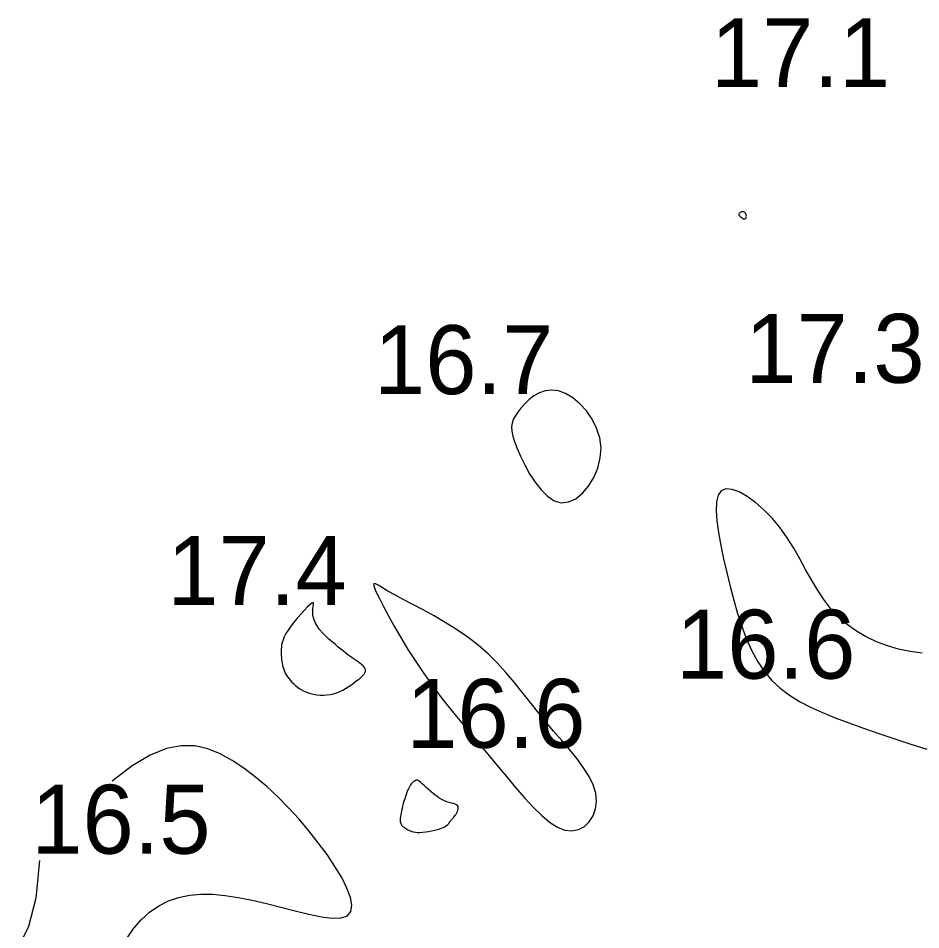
# Model space of a CAD drawing. Extents: x 3040093 to 3056816, y 408076 to 509144.
# Drawn here: x 3045847.3 to 3045912.8, y 434773.6 to 434839.8 of the extents above; entities that cross this region are included whole.
import ezdxf

# ---------------------------------------------------------------- set-up
doc = ezdxf.new("R2010")
doc.units = 0
doc.layers.add('V-CHAN-CONT-EL17', color=7, linetype='Continuous')
doc.layers.add('V-TOPO-SOUN-0610', color=7, linetype='Continuous')

msp = doc.modelspace()

# ---------------------------------------------------------------- linework, layer by layer
at = {"layer": 'V-CHAN-CONT-EL17'}
for points in [[(3045900.163, 434825.415), (3045900.156, 434825.467), (3045900.143, 434825.521), (3045900.122, 434825.573), (3045900.095, 434825.623), (3045900.061, 434825.666), (3045900.021, 434825.7), (3045899.975, 434825.722), (3045899.924, 434825.731), (3045899.871, 434825.728), (3045899.816, 434825.714), (3045899.763, 434825.692), (3045899.715, 434825.664), (3045899.673, 434825.631), (3045899.641, 434825.596), (3045899.621, 434825.561), (3045899.614, 434825.527), (3045899.62, 434825.495), (3045899.635, 434825.464), (3045899.658, 434825.435), (3045899.686, 434825.408), (3045899.718, 434825.381), (3045899.751, 434825.356), (3045899.783, 434825.332), (3045899.812, 434825.31), (3045899.839, 434825.288), (3045899.863, 434825.269), (3045899.887, 434825.252), (3045899.91, 434825.238), (3045899.933, 434825.226), (3045899.957, 434825.218), (3045899.983, 434825.214), (3045900.01, 434825.215), (3045900.039, 434825.22), (3045900.067, 434825.229), (3045900.094, 434825.245), (3045900.118, 434825.266), (3045900.139, 434825.293), (3045900.154, 434825.327), (3045900.162, 434825.368)], [(3045887.262, 434804.676), (3045887.781, 434804.913), (3045888.275, 434805.307), (3045888.721, 434805.828), (3045889.099, 434806.448), (3045889.389, 434807.137), (3045889.569, 434807.868), (3045889.619, 434808.612), (3045889.525, 434809.342), (3045889.303, 434810.041), (3045888.975, 434810.694), (3045888.563, 434811.286), (3045888.09, 434811.802), (3045887.58, 434812.225), (3045887.053, 434812.542), (3045886.534, 434812.737), (3045886.04, 434812.8), (3045885.578, 434812.748), (3045885.149, 434812.601), (3045884.756, 434812.38), (3045884.401, 434812.107), (3045884.085, 434811.803), (3045883.811, 434811.488), (3045883.58, 434811.185), (3045883.395, 434810.908), (3045883.258, 434810.648), (3045883.17, 434810.389), (3045883.133, 434810.116), (3045883.15, 434809.812), (3045883.222, 434809.463), (3045883.351, 434809.053), (3045883.538, 434808.566), (3045883.785, 434807.996), (3045884.087, 434807.371), (3045884.439, 434806.73), (3045884.834, 434806.112), (3045885.267, 434805.553), (3045885.732, 434805.093), (3045886.224, 434804.77), (3045886.736, 434804.622)], [(3045877.391, 434791.353), (3045878.033, 434790.499), (3045878.692, 434789.657), (3045879.365, 434788.827), (3045880.045, 434788.004), (3045880.729, 434787.188), (3045881.413, 434786.375), (3045882.091, 434785.564), (3045882.759, 434784.757), (3045883.416, 434783.97), (3045884.059, 434783.225), (3045884.686, 434782.543), (3045885.295, 434781.945), (3045885.885, 434781.453), (3045886.453, 434781.088), (3045886.997, 434780.872), (3045887.514, 434780.817), (3045887.991, 434780.913), (3045888.414, 434781.139), (3045888.771, 434781.476), (3045889.046, 434781.905), (3045889.226, 434782.406), (3045889.296, 434782.959), (3045889.244, 434783.546), (3045889.061, 434784.15), (3045888.76, 434784.767), (3045888.361, 434785.398), (3045887.885, 434786.043), (3045887.35, 434786.701), (3045886.776, 434787.373), (3045886.184, 434788.058), (3045885.592, 434788.757), (3045885.015, 434789.468), (3045884.449, 434790.186), (3045883.883, 434790.904), (3045883.307, 434791.617), (3045882.713, 434792.317), (3045882.089, 434792.999), (3045881.426, 434793.655), (3045880.714, 434794.28), (3045879.949, 434794.868), (3045879.145, 434795.418), (3045878.323, 434795.93), (3045877.504, 434796.405), (3045876.708, 434796.842), (3045875.956, 434797.242), (3045875.268, 434797.605), (3045874.664, 434797.93), (3045874.162, 434798.217), (3045873.762, 434798.455), (3045873.46, 434798.63), (3045873.253, 434798.73), (3045873.139, 434798.743), (3045873.115, 434798.656), (3045873.176, 434798.456), (3045873.319, 434798.13), (3045873.542, 434797.672), (3045873.838, 434797.094), (3045874.2, 434796.417), (3045874.621, 434795.66), (3045875.096, 434794.843), (3045875.616, 434793.984), (3045876.177, 434793.104), (3045876.77, 434792.222)], [(3045867.2, 434791.596), (3045867.324, 434791.473), (3045867.46, 434791.352), (3045867.609, 434791.236), (3045867.769, 434791.126), (3045867.943, 434791.024), (3045868.13, 434790.931), (3045868.331, 434790.85), (3045868.545, 434790.783), (3045868.771, 434790.729), (3045869.006, 434790.691), (3045869.246, 434790.669), (3045869.49, 434790.664), (3045869.734, 434790.677), (3045869.977, 434790.709), (3045870.214, 434790.761), (3045870.445, 434790.833), (3045870.667, 434790.923), (3045870.881, 434791.027), (3045871.087, 434791.142), (3045871.283, 434791.265), (3045871.471, 434791.391), (3045871.648, 434791.519), (3045871.816, 434791.643), (3045871.972, 434791.763), (3045872.115, 434791.877), (3045872.242, 434791.986), (3045872.35, 434792.092), (3045872.435, 434792.194), (3045872.496, 434792.294), (3045872.529, 434792.392), (3045872.53, 434792.489), (3045872.5, 434792.586), (3045872.439, 434792.682), (3045872.354, 434792.779), (3045872.248, 434792.875), (3045872.125, 434792.973), (3045871.99, 434793.071), (3045871.848, 434793.171), (3045871.702, 434793.272), (3045871.555, 434793.375), (3045871.407, 434793.482), (3045871.255, 434793.595), (3045871.096, 434793.716), (3045870.928, 434793.847), (3045870.749, 434793.991), (3045870.556, 434794.15), (3045870.346, 434794.326), (3045870.12, 434794.52), (3045869.883, 434794.73), (3045869.647, 434794.954), (3045869.418, 434795.19), (3045869.208, 434795.434), (3045869.024, 434795.685), (3045868.876, 434795.938), (3045868.773, 434796.193), (3045868.721, 434796.445), (3045868.708, 434796.686), (3045868.72, 434796.906), (3045868.743, 434797.094), (3045868.762, 434797.242), (3045868.762, 434797.34), (3045868.73, 434797.377), (3045868.649, 434797.344), (3045868.512, 434797.236), (3045868.325, 434797.062), (3045868.103, 434796.835), (3045867.859, 434796.569), (3045867.605, 434796.277), (3045867.355, 434795.974), (3045867.123, 434795.673), (3045866.921, 434795.387), (3045866.76, 434795.127), (3045866.637, 434794.892), (3045866.548, 434794.68), (3045866.486, 434794.487), (3045866.448, 434794.309), (3045866.427, 434794.144), (3045866.418, 434793.987), (3045866.417, 434793.836), (3045866.418, 434793.688), (3045866.422, 434793.542), (3045866.429, 434793.398), (3045866.44, 434793.256), (3045866.456, 434793.117), (3045866.476, 434792.98), (3045866.502, 434792.846), (3045866.535, 434792.715), (3045866.574, 434792.586), (3045866.621, 434792.459), (3045866.676, 434792.334), (3045866.739, 434792.211), (3045866.811, 434792.088), (3045866.893, 434791.965), (3045866.985, 434791.843), (3045867.087, 434791.72)], [(3045875.142, 434781.262), (3045875.18, 434781.213), (3045875.224, 434781.165), (3045875.273, 434781.119), (3045875.329, 434781.074), (3045875.389, 434781.029), (3045875.456, 434780.984), (3045875.528, 434780.94), (3045875.606, 434780.895), (3045875.691, 434780.851), (3045875.786, 434780.809), (3045875.892, 434780.772), (3045876.013, 434780.742), (3045876.149, 434780.719), (3045876.303, 434780.706), (3045876.476, 434780.704), (3045876.671, 434780.715), (3045876.881, 434780.737), (3045877.099, 434780.769), (3045877.321, 434780.81), (3045877.538, 434780.859), (3045877.745, 434780.913), (3045877.934, 434780.972), (3045878.1, 434781.034), (3045878.238, 434781.097), (3045878.349, 434781.161), (3045878.439, 434781.226), (3045878.51, 434781.289), (3045878.567, 434781.351), (3045878.613, 434781.411), (3045878.653, 434781.467), (3045878.69, 434781.519), (3045878.729, 434781.567), (3045878.769, 434781.613), (3045878.81, 434781.657), (3045878.854, 434781.704), (3045878.899, 434781.753), (3045878.947, 434781.809), (3045878.996, 434781.872), (3045879.048, 434781.945), (3045879.102, 434782.029), (3045879.153, 434782.121), (3045879.2, 434782.218), (3045879.236, 434782.317), (3045879.259, 434782.414), (3045879.264, 434782.505), (3045879.248, 434782.587), (3045879.205, 434782.657), (3045879.134, 434782.712), (3045879.036, 434782.756), (3045878.915, 434782.795), (3045878.773, 434782.834), (3045878.614, 434782.879), (3045878.44, 434782.934), (3045878.255, 434783.006), (3045878.063, 434783.099), (3045877.865, 434783.216), (3045877.666, 434783.354), (3045877.469, 434783.506), (3045877.278, 434783.664), (3045877.097, 434783.823), (3045876.93, 434783.974), (3045876.78, 434784.113), (3045876.651, 434784.231), (3045876.545, 434784.324), (3045876.46, 434784.394), (3045876.393, 434784.443), (3045876.34, 434784.474), (3045876.297, 434784.491), (3045876.262, 434784.496), (3045876.23, 434784.493), (3045876.198, 434784.484), (3045876.164, 434784.472), (3045876.126, 434784.457), (3045876.085, 434784.437), (3045876.042, 434784.41), (3045875.997, 434784.377), (3045875.95, 434784.335), (3045875.901, 434784.283), (3045875.851, 434784.221), (3045875.799, 434784.147), (3045875.747, 434784.061), (3045875.695, 434783.964), (3045875.642, 434783.855), (3045875.588, 434783.734), (3045875.535, 434783.602), (3045875.481, 434783.459), (3045875.428, 434783.304), (3045875.375, 434783.14), (3045875.323, 434782.967), (3045875.274, 434782.791), (3045875.227, 434782.615), (3045875.184, 434782.442), (3045875.145, 434782.275), (3045875.112, 434782.12), (3045875.085, 434781.978), (3045875.065, 434781.853), (3045875.052, 434781.744), (3045875.045, 434781.648), (3045875.045, 434781.565), (3045875.052, 434781.492), (3045875.065, 434781.427), (3045875.085, 434781.368), (3045875.111, 434781.313)]]:
    msp.add_lwpolyline(points, close=True, dxfattribs=at)
for points in [[(3045912.91, 434793.709), (3045912.05, 434793.822), (3045911.21, 434793.996), (3045910.394, 434794.233), (3045909.608, 434794.531), (3045908.856, 434794.89), (3045908.143, 434795.311), (3045907.475, 434795.792), (3045906.856, 434796.332), (3045906.291, 434796.932), (3045905.782, 434797.59), (3045905.317, 434798.293), (3045904.881, 434799.031), (3045904.46, 434799.79), (3045904.038, 434800.559), (3045903.601, 434801.324), (3045903.134, 434802.073), (3045902.622, 434802.793), (3045902.056, 434803.472), (3045901.454, 434804.091), (3045900.837, 434804.631), (3045900.229, 434805.074), (3045899.652, 434805.401), (3045899.13, 434805.592), (3045898.685, 434805.63), (3045898.339, 434805.494), (3045898.111, 434805.174), (3045897.99, 434804.686), (3045897.964, 434804.054), (3045898.018, 434803.301), (3045898.137, 434802.451), (3045898.308, 434801.528), (3045898.516, 434800.555), (3045898.747, 434799.557), (3045898.99, 434798.554), (3045899.247, 434797.559), (3045899.527, 434796.584), (3045899.834, 434795.639), (3045900.176, 434794.735), (3045900.558, 434793.883), (3045900.989, 434793.092), (3045901.473, 434792.375), (3045902.017, 434791.737), (3045902.622, 434791.171), (3045903.29, 434790.666), (3045904.021, 434790.21), (3045904.817, 434789.791), (3045905.679, 434789.398), (3045906.607, 434789.019), (3045907.603, 434788.643), (3045908.664, 434788.26), (3045909.777, 434787.874), (3045910.926, 434787.491), (3045912.094, 434787.115), (3045913.264, 434786.754)], [(3045855.269, 434773.072), (3045855.717, 434773.748), (3045856.255, 434774.37), (3045856.864, 434774.921), (3045857.528, 434775.382), (3045858.232, 434775.738), (3045858.974, 434775.992), (3045859.755, 434776.152), (3045860.578, 434776.225), (3045861.443, 434776.218), (3045862.351, 434776.139), (3045863.304, 434775.995), (3045864.303, 434775.794), (3045865.344, 434775.545), (3045866.4, 434775.274), (3045867.437, 434775.005), (3045868.425, 434774.767), (3045869.33, 434774.587), (3045870.12, 434774.49), (3045870.761, 434774.505), (3045871.222, 434774.657), (3045871.479, 434774.967), (3045871.545, 434775.42), (3045871.44, 434775.995), (3045871.186, 434776.671), (3045870.805, 434777.426), (3045870.317, 434778.24), (3045869.745, 434779.091), (3045869.109, 434779.957), (3045868.428, 434780.82), (3045867.71, 434781.668), (3045866.958, 434782.491), (3045866.177, 434783.281), (3045865.373, 434784.029), (3045864.548, 434784.725), (3045863.707, 434785.36), (3045862.855, 434785.924), (3045861.992, 434786.405), (3045861.104, 434786.769), (3045860.17, 434786.979), (3045859.171, 434786.998), (3045858.089, 434786.788), (3045856.903, 434786.312), (3045855.596, 434785.533), (3045854.146, 434784.414)], [(3045848.886, 434778.672), (3045848.622, 434775.942), (3045848.089, 434773.873), (3045847.339, 434772.352)]]:
    msp.add_lwpolyline(points, dxfattribs=at)

# ---------------------------------------------------------------- texts
at = {"layer": 'V-TOPO-SOUN-0610'}
for s, p in [('17.1 ', (3045897.593, 434834.77)), ('17.3 ', (3045900.083, 434813.32)), ('16.7 ', (3045873.153, 434812.5)), ('17.4 ', (3045858.153, 434797.21)), ('16.6 ', (3045895.063, 434791.86)), ('16.6 ', (3045875.483, 434786.84)), ('16.5 ', (3045848.283, 434779.16))]:
    msp.add_text(s, height=5, dxfattribs=at).set_placement(p)

doc.saveas('drawing.dxf')
